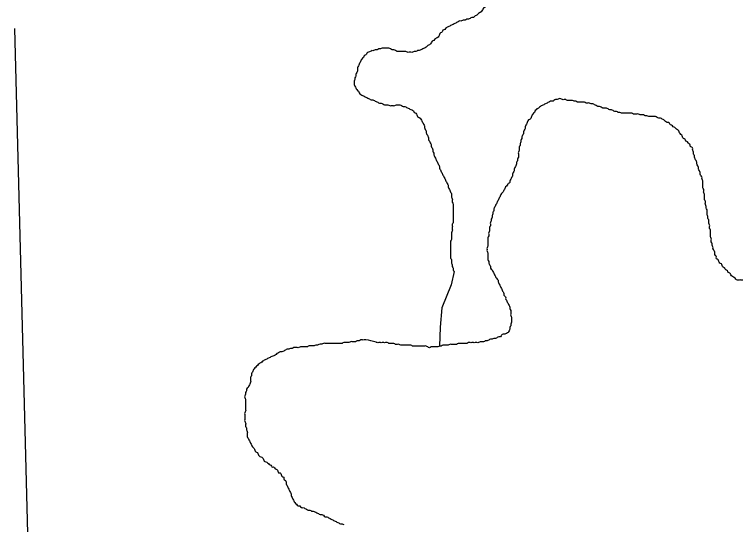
# Model space of a CAD drawing. Extents: x 813775 to 1157140, y 1757555 to 1979907.
# Drawn here: x 1031829 to 1034206, y 1867301 to 1868983 of the extents above; entities that cross this region are included whole.
import ezdxf

# ---------------------------------------------------------------- set-up
doc = ezdxf.new("R2010")
doc.units = 0
doc.layers.add('Level 35', color=7, linetype='Continuous')
doc.layers.add('Level 5', color=7, linetype='Continuous')

msp = doc.modelspace()

# ---------------------------------------------------------------- linework, layer by layer
at = {"layer": 'Level 35'}
msp.add_lwpolyline([(1033277.7, 1868134.9), (1033268.6, 1868090.9), (1033237.9, 1868015.6), (1033232.4, 1867951.4), (1033230.3, 1867889.6)], dxfattribs=at)
for points in [[(1033378.1, 1869126.3), (1033378.1, 1869106.1), (1033378.1, 1869100.5), (1033378.1, 1869094.9), (1033380.9, 1869089.3), (1033380.9, 1869083.7), (1033380.9, 1869078.1), (1033380.9, 1869072.6), (1033383.7, 1869067), (1033383.7, 1869061.4), (1033383.7, 1869055.8), (1033383.7, 1869050.2), (1033383.7, 1869044.7), (1033383.7, 1869039.1), (1033383.7, 1869033.5), (1033383.7, 1869027.9), (1033383.7, 1869022.3), (1033380.9, 1869016.7), (1033380.9, 1869011.2), (1033378.1, 1869005.6), (1033372.5, 1869000), (1033369.7, 1868994.4), (1033364.2, 1868988.8), (1033358.6, 1868986), (1033353, 1868980.5), (1033347.4, 1868977.7), (1033341.8, 1868972.1), (1033336.3, 1868972.1), (1033330.7, 1868969.3), (1033325.1, 1868966.5), (1033319.5, 1868966.5), (1033314, 1868963.7), (1033308.4, 1868963.7), (1033302.8, 1868960.9), (1033297.2, 1868960.9), (1033291.6, 1868958.1), (1033286.1, 1868955.4), (1033280.5, 1868952.6), (1033274.9, 1868949.8), (1033269.3, 1868947), (1033263.7, 1868944.2), (1033258.2, 1868941.4), (1033252.6, 1868938.6), (1033247, 1868933), (1033241.4, 1868930.2), (1033238.6, 1868924.7), (1033233.1, 1868921.9), (1033230.3, 1868916.3), (1033227.5, 1868910.7), (1033221.9, 1868905.1), (1033216.3, 1868902.3), (1033210.7, 1868896.7), (1033205.2, 1868894), (1033202.4, 1868888.4), (1033196.8, 1868882.8), (1033191.2, 1868880), (1033185.6, 1868874.4), (1033180.1, 1868871.6), (1033174.5, 1868868.8), (1033168.9, 1868866), (1033163.3, 1868863.3), (1033157.7, 1868863.3), (1033152.2, 1868860.5), (1033146.6, 1868860.5), (1033141, 1868857.7), (1033135.4, 1868857.7), (1033129.8, 1868857.7), (1033124.3, 1868857.7), (1033118.7, 1868860.5), (1033113.1, 1868860.5), (1033107.5, 1868860.5), (1033102, 1868860.5), (1033096.4, 1868860.5), (1033090.8, 1868860.5), (1033085.2, 1868863.3), (1033079.6, 1868866), (1033074.1, 1868866), (1033068.5, 1868868.8), (1033062.9, 1868871.6), (1033057.3, 1868871.6), (1033051.7, 1868871.6), (1033046.2, 1868871.6), (1033040.6, 1868871.6), (1033035, 1868868.8), (1033029.4, 1868868.8), (1033023.9, 1868866), (1033018.3, 1868866), (1033012.7, 1868863.3), (1033007.1, 1868863.3)], [(1033007.1, 1868863.3), (1033001.5, 1868860.5), (1032996, 1868857.7), (1032990.4, 1868854.9), (1032987.6, 1868849.3), (1032982, 1868846.5), (1032979.2, 1868840.9), (1032973.6, 1868835.3), (1032970.9, 1868829.8), (1032968.1, 1868824.2), (1032965.3, 1868818.6), (1032962.5, 1868813), (1032959.7, 1868807.4), (1032959.7, 1868801.9), (1032959.7, 1868796.3), (1032956.9, 1868790.7), (1032954.1, 1868785.1), (1032954.1, 1868779.5), (1032951.3, 1868774), (1032951.3, 1868768.4), (1032948.5, 1868762.8), (1032948.5, 1868757.2), (1032948.5, 1868751.6), (1032951.3, 1868746), (1032954.1, 1868740.5), (1032956.9, 1868734.9), (1032962.5, 1868729.3), (1032965.3, 1868723.7), (1032970.9, 1868718.1), (1032976.4, 1868715.3), (1032982, 1868712.6), (1032987.6, 1868709.8), (1032993.2, 1868707), (1032998.7, 1868704.2), (1033004.3, 1868701.4), (1033009.9, 1868701.4), (1033015.5, 1868698.6), (1033021.1, 1868695.8), (1033026.6, 1868693), (1033032.2, 1868690.2), (1033037.8, 1868690.2), (1033043.4, 1868687.4), (1033049, 1868684.6), (1033054.5, 1868684.6), (1033060.1, 1868684.6), (1033065.7, 1868681.9), (1033071.3, 1868681.9), (1033076.9, 1868681.9), (1033082.4, 1868681.9), (1033088, 1868684.6), (1033093.6, 1868684.6), (1033099.2, 1868684.6), (1033104.7, 1868681.9), (1033110.3, 1868679.1), (1033115.9, 1868679.1), (1033121.5, 1868676.3), (1033127.1, 1868673.5), (1033132.6, 1868670.7), (1033138.2, 1868667.9), (1033143.8, 1868665.1), (1033146.6, 1868659.5), (1033152.2, 1868656.7), (1033155, 1868651.2), (1033157.7, 1868645.6), (1033163.3, 1868642.8), (1033168.9, 1868637.2), (1033171.7, 1868631.6), (1033174.5, 1868626), (1033177.3, 1868620.5), (1033180.1, 1868614.9), (1033180.1, 1868609.3), (1033182.8, 1868603.7), (1033185.6, 1868598.1), (1033185.6, 1868592.6), (1033188.4, 1868587), (1033191.2, 1868581.4), (1033194, 1868575.8), (1033194, 1868570.2), (1033196.8, 1868564.6), (1033199.6, 1868559.1), (1033202.4, 1868553.5), (1033202.4, 1868547.9), (1033205.2, 1868542.3), (1033208, 1868536.7), (1033208, 1868531.2), (1033210.7, 1868525.6), (1033210.7, 1868520), (1033213.5, 1868514.4), (1033216.3, 1868508.8), (1033219.1, 1868503.2), (1033221.9, 1868497.7)], [(1033919.3, 1868645.9), (1033913.7, 1868648.6), (1033908.1, 1868648.6), (1033902.5, 1868651.4), (1033896.9, 1868651.4), (1033891.4, 1868651.4), (1033885.8, 1868654.2), (1033880.2, 1868654.2), (1033874.6, 1868654.2), (1033869, 1868654.2), (1033863.5, 1868657), (1033857.9, 1868657), (1033852.3, 1868657), (1033846.7, 1868657), (1033841.2, 1868657), (1033835.6, 1868657), (1033830, 1868657), (1033824.4, 1868659.8), (1033818.8, 1868659.8), (1033813.3, 1868662.6), (1033807.7, 1868662.6), (1033802.1, 1868665.4), (1033796.5, 1868668.2), (1033790.9, 1868668.2), (1033785.4, 1868671), (1033779.8, 1868673.8), (1033774.2, 1868673.8), (1033768.6, 1868673.8), (1033763, 1868676.6), (1033757.5, 1868679.3), (1033751.9, 1868679.3), (1033746.3, 1868682.1), (1033740.7, 1868684.9), (1033735.2, 1868687.7), (1033729.6, 1868687.7), (1033724, 1868690.5), (1033718.4, 1868690.5), (1033712.8, 1868690.5), (1033707.3, 1868693.3), (1033701.7, 1868693.3), (1033696.1, 1868693.3), (1033690.5, 1868693.3), (1033684.9, 1868693.3), (1033679.4, 1868696.1), (1033673.8, 1868696.1), (1033668.2, 1868698.9), (1033662.6, 1868698.9), (1033657, 1868698.9), (1033651.5, 1868698.9), (1033645.9, 1868701.7), (1033640.3, 1868701.7), (1033634.7, 1868701.7), (1033629.2, 1868704.5), (1033623.6, 1868704.5), (1033618, 1868701.7), (1033612.4, 1868701.7), (1033606.8, 1868698.9), (1033601.3, 1868696.1), (1033595.7, 1868696.1), (1033590.1, 1868693.3), (1033584.5, 1868690.5), (1033578.9, 1868687.7), (1033573.4, 1868684.9), (1033567.8, 1868682.1), (1033562.2, 1868679.3), (1033556.6, 1868673.8), (1033551.1, 1868671), (1033545.5, 1868665.4), (1033542.7, 1868659.8), (1033537.1, 1868654.2), (1033534.3, 1868648.6), (1033531.5, 1868643.1), (1033528.7, 1868637.5), (1033523.2, 1868634.7), (1033520.4, 1868629.1), (1033517.6, 1868623.5), (1033514.8, 1868617.9), (1033512, 1868612.4), (1033512, 1868606.8), (1033509.2, 1868601.2), (1033506.4, 1868595.6), (1033506.4, 1868590), (1033503.6, 1868584.5), (1033500.8, 1868578.9), (1033500.8, 1868573.3), (1033498.1, 1868567.7), (1033498.1, 1868562.1), (1033495.3, 1868556.6), (1033495.3, 1868551), (1033492.5, 1868545.4), (1033492.5, 1868539.8)], [(1034131.2, 1868210.5), (1034131.2, 1868216.1), (1034128.5, 1868221.7), (1034128.5, 1868227.2), (1034125.7, 1868232.8), (1034125.7, 1868238.4), (1034125.7, 1868244), (1034122.9, 1868249.6), (1034122.9, 1868255.1), (1034122.9, 1868260.7), (1034122.9, 1868266.3), (1034122.9, 1868271.9), (1034120.1, 1868277.5), (1034120.1, 1868283.1), (1034120.1, 1868288.6), (1034117.3, 1868294.2), (1034117.3, 1868299.8), (1034117.3, 1868305.4), (1034114.5, 1868311), (1034114.5, 1868316.5), (1034111.7, 1868322.1), (1034111.7, 1868327.7), (1034111.7, 1868333.3), (1034111.7, 1868338.9), (1034108.9, 1868344.5), (1034108.9, 1868350), (1034106.1, 1868355.6), (1034106.1, 1868361.2), (1034106.1, 1868366.8), (1034103.4, 1868372.4), (1034103.4, 1868377.9), (1034103.4, 1868383.5), (1034103.4, 1868389.1), (1034100.6, 1868394.7), (1034100.6, 1868400.3), (1034100.6, 1868405.9), (1034097.8, 1868411.4), (1034097.8, 1868417), (1034097.8, 1868422.6), (1034097.8, 1868428.2), (1034097.8, 1868433.8), (1034095, 1868439.3), (1034095, 1868444.9), (1034092.2, 1868450.5), (1034089.4, 1868456.1), (1034089.4, 1868461.7), (1034086.6, 1868467.2), (1034083.8, 1868472.8), (1034083.8, 1868478.4), (1034081, 1868484), (1034078.3, 1868489.6), (1034078.3, 1868495.2), (1034075.5, 1868500.7), (1034072.7, 1868506.3), (1034069.9, 1868511.9), (1034069.9, 1868517.5), (1034067.1, 1868523.1), (1034067.1, 1868528.6), (1034064.3, 1868534.2), (1034064.3, 1868539.8), (1034061.5, 1868545.4), (1034055.9, 1868548.2), (1034055.9, 1868553.8), (1034050.4, 1868556.6), (1034047.6, 1868562.1), (1034042, 1868564.9), (1034039.2, 1868570.5), (1034033.6, 1868573.3), (1034030.8, 1868578.9), (1034028, 1868584.5), (1034022.5, 1868590), (1034019.7, 1868595.6), (1034016.9, 1868601.2), (1034011.3, 1868604), (1034005.7, 1868609.6), (1034000.1, 1868612.4), (1033994.6, 1868617.9), (1033989, 1868620.7), (1033986.2, 1868626.3), (1033980.6, 1868626.3), (1033975, 1868629.1), (1033969.5, 1868634.7), (1033963.9, 1868637.5), (1033958.3, 1868640.3), (1033952.7, 1868640.3), (1033947.1, 1868643.1), (1033941.6, 1868645.9), (1033936, 1868645.9), (1033930.4, 1868645.9), (1033924.8, 1868645.9), (1033919.3, 1868645.9)], [(1033492.5, 1868539.8), (1033492.5, 1868534.2), (1033489.7, 1868528.6), (1033489.7, 1868523.1), (1033489.7, 1868517.5), (1033489.7, 1868511.9), (1033486.9, 1868506.3), (1033486.9, 1868500.7), (1033484.1, 1868495.2), (1033484.1, 1868489.6), (1033481.3, 1868484), (1033478.5, 1868478.4), (1033475.7, 1868472.8), (1033475.7, 1868467.2), (1033472.9, 1868461.7), (1033470.2, 1868456.1), (1033470.2, 1868450.5), (1033467.4, 1868444.9), (1033464.6, 1868439.3), (1033461.8, 1868433.8), (1033461.8, 1868428.2), (1033456.2, 1868425.4), (1033453.4, 1868419.8), (1033447.8, 1868414.2), (1033445.1, 1868408.6), (1033442.3, 1868403.1), (1033439.5, 1868397.5), (1033433.9, 1868391.9), (1033431.1, 1868386.3), (1033428.3, 1868380.7), (1033425.5, 1868375.2), (1033422.7, 1868369.6), (1033419.9, 1868364), (1033417.2, 1868358.4), (1033414.4, 1868352.8), (1033411.6, 1868347.2), (1033408.8, 1868341.7), (1033408.8, 1868336.1), (1033406, 1868330.5), (1033406, 1868324.9), (1033403.2, 1868319.3), (1033403.2, 1868313.8), (1033400.4, 1868308.2), (1033400.4, 1868302.6), (1033397.6, 1868297), (1033397.6, 1868291.4), (1033397.6, 1868285.8), (1033394.8, 1868280.3), (1033394.8, 1868274.7), (1033394.8, 1868269.1), (1033392.1, 1868263.5), (1033392.1, 1868257.9), (1033392.1, 1868252.4), (1033389.3, 1868246.8), (1033389.3, 1868241.2), (1033389.3, 1868235.6), (1033389.3, 1868230), (1033389.3, 1868224.5), (1033389.3, 1868218.9), (1033386.5, 1868213.3), (1033386.5, 1868207.7), (1033386.5, 1868202.1), (1033389.3, 1868196.5), (1033389.3, 1868191), (1033389.3, 1868185.4), (1033389.3, 1868179.8), (1033389.3, 1868174.2), (1033392.1, 1868168.6), (1033392.1, 1868163.1), (1033394.8, 1868157.5), (1033397.6, 1868151.9), (1033397.6, 1868146.3), (1033403.2, 1868140.7), (1033406, 1868135.1), (1033408.8, 1868129.6), (1033411.6, 1868124), (1033414.4, 1868118.4), (1033417.2, 1868112.8), (1033422.7, 1868107.2), (1033422.7, 1868101.7), (1033425.5, 1868096.1), (1033428.3, 1868090.5), (1033431.1, 1868084.9), (1033433.9, 1868079.3), (1033436.7, 1868073.7), (1033439.5, 1868068.2), (1033442.3, 1868062.6), (1033442.3, 1868057), (1033447.8, 1868051.4), (1033447.8, 1868045.8), (1033450.6, 1868040.3)], [(1033221.9, 1868497.7), (1033224.7, 1868492.1), (1033227.5, 1868486.5), (1033230.3, 1868480.9), (1033230.3, 1868475.3), (1033233.1, 1868469.8), (1033235.8, 1868464.2), (1033238.6, 1868458.6), (1033241.4, 1868453), (1033244.2, 1868447.4), (1033247, 1868441.8), (1033249.8, 1868436.3), (1033252.6, 1868430.7), (1033255.4, 1868425.1), (1033258.2, 1868419.5), (1033258.2, 1868413.9), (1033261, 1868408.4), (1033263.7, 1868402.8), (1033266.5, 1868397.2), (1033269.3, 1868391.6), (1033269.3, 1868386), (1033269.3, 1868380.5), (1033272.1, 1868374.9), (1033272.1, 1868369.3), (1033272.1, 1868363.7), (1033274.9, 1868358.1), (1033274.9, 1868352.5), (1033274.9, 1868347), (1033274.9, 1868341.4), (1033274.9, 1868335.8), (1033274.9, 1868330.2), (1033274.9, 1868324.6), (1033274.9, 1868319.1), (1033274.9, 1868313.5), (1033274.9, 1868307.9), (1033274.9, 1868302.3), (1033274.9, 1868296.7), (1033272.1, 1868291.1), (1033272.1, 1868285.6), (1033272.1, 1868280), (1033272.1, 1868274.4), (1033272.1, 1868268.8), (1033269.3, 1868263.2), (1033269.3, 1868257.7), (1033269.3, 1868252.1), (1033269.3, 1868246.5), (1033269.3, 1868240.9), (1033266.5, 1868235.3), (1033266.5, 1868229.8), (1033266.5, 1868224.2), (1033266.5, 1868218.6), (1033266.5, 1868213), (1033266.5, 1868207.4), (1033266.5, 1868201.8), (1033266.5, 1868196.3), (1033266.5, 1868190.7), (1033266.5, 1868185.1), (1033266.5, 1868179.5), (1033269.3, 1868173.9), (1033269.3, 1868168.4), (1033269.3, 1868162.8), (1033272.1, 1868157.2), (1033272.1, 1868151.6), (1033274.9, 1868146), (1033274.9, 1868140.4), (1033277.7, 1868134.9), (1033278.4, 1868133.5)], [(1034588.7, 1868168.6), (1034585.9, 1868163.1), (1034580.3, 1868160.3), (1034574.8, 1868154.7), (1034569.2, 1868151.9), (1034563.6, 1868149.1), (1034558, 1868146.3), (1034552.5, 1868143.5), (1034546.9, 1868140.7), (1034541.3, 1868137.9), (1034535.7, 1868135.1), (1034530.1, 1868132.4), (1034524.6, 1868126.8), (1034519, 1868126.8), (1034513.4, 1868124), (1034507.8, 1868121.2), (1034502.2, 1868121.2), (1034496.7, 1868118.4), (1034491.1, 1868115.6), (1034485.5, 1868115.6), (1034479.9, 1868112.8), (1034474.3, 1868110), (1034468.8, 1868107.2), (1034463.2, 1868107.2), (1034457.6, 1868104.4), (1034452, 1868104.4), (1034446.5, 1868101.7), (1034440.9, 1868101.7), (1034435.3, 1868098.9), (1034429.7, 1868098.9), (1034424.1, 1868096.1), (1034418.6, 1868096.1), (1034413, 1868096.1), (1034407.4, 1868096.1), (1034401.8, 1868096.1), (1034396.2, 1868093.3), (1034390.7, 1868093.3), (1034385.1, 1868090.5), (1034379.5, 1868090.5), (1034373.9, 1868087.7), (1034368.3, 1868087.7), (1034362.8, 1868087.7), (1034357.2, 1868087.7), (1034351.6, 1868087.7), (1034346, 1868090.5), (1034340.5, 1868090.5), (1034334.9, 1868090.5), (1034329.3, 1868090.5), (1034323.7, 1868093.3), (1034318.1, 1868093.3), (1034312.6, 1868093.3), (1034307, 1868093.3), (1034301.4, 1868096.1), (1034295.8, 1868096.1), (1034290.2, 1868096.1), (1034284.7, 1868098.9), (1034279.1, 1868098.9), (1034273.5, 1868101.7), (1034267.9, 1868101.7), (1034262.4, 1868104.4), (1034256.8, 1868104.4), (1034251.2, 1868107.2), (1034245.6, 1868107.2), (1034240, 1868107.2), (1034234.5, 1868107.2), (1034228.9, 1868107.2), (1034223.3, 1868107.2), (1034217.7, 1868107.2), (1034212.1, 1868107.2), (1034206.6, 1868110), (1034201, 1868115.6), (1034195.4, 1868118.4), (1034189.8, 1868124), (1034187, 1868129.6), (1034181.5, 1868132.4), (1034178.7, 1868137.9), (1034173.1, 1868140.7), (1034170.3, 1868146.3), (1034164.7, 1868149.1), (1034161.9, 1868154.7), (1034159.1, 1868160.3), (1034153.6, 1868163.1), (1034150.8, 1868168.6), (1034148, 1868174.2), (1034142.4, 1868177), (1034142.4, 1868182.6), (1034139.6, 1868188.2), (1034136.8, 1868193.8), (1034136.8, 1868199.3), (1034134, 1868204.9), (1034131.2, 1868210.5)], [(1033450.6, 1868040.3), (1033453.4, 1868034.7), (1033456.2, 1868029.1), (1033459, 1868023.5), (1033461.8, 1868017.9), (1033461.8, 1868012.4), (1033464.6, 1868006.8), (1033464.6, 1868001.2), (1033464.6, 1867995.6), (1033464.6, 1867990), (1033467.4, 1867984.4), (1033467.4, 1867978.9), (1033467.4, 1867973.3), (1033467.4, 1867967.7), (1033464.6, 1867962.1), (1033464.6, 1867956.5), (1033461.8, 1867951), (1033461.8, 1867945.4), (1033459, 1867939.8), (1033456.2, 1867934.2), (1033450.6, 1867931.4), (1033445.1, 1867928.6), (1033439.5, 1867928.6), (1033433.9, 1867925.8), (1033431.1, 1867920.3), (1033425.5, 1867920.3), (1033419.9, 1867917.5), (1033414.4, 1867914.7), (1033408.8, 1867914.7), (1033403.2, 1867911.9), (1033397.6, 1867911.9), (1033392.1, 1867909.1), (1033386.5, 1867906.3), (1033380.9, 1867906.3), (1033375.3, 1867903.5), (1033369.7, 1867903.5), (1033364.2, 1867903.5), (1033358.6, 1867900.7), (1033353, 1867900.7), (1033347.4, 1867900.7), (1033341.8, 1867900.7), (1033336.3, 1867900.7), (1033330.7, 1867900.7), (1033325.1, 1867900.7), (1033319.5, 1867897.9), (1033314, 1867897.9), (1033308.4, 1867897.9), (1033302.8, 1867897.9), (1033297.2, 1867897.9), (1033291.6, 1867897.9), (1033286.1, 1867895.1), (1033280.5, 1867895.1), (1033274.9, 1867895.1), (1033269.3, 1867895.1), (1033263.7, 1867895.1), (1033258.2, 1867892.3), (1033252.6, 1867892.3), (1033247, 1867892.3), (1033241.4, 1867892.3), (1033235.8, 1867889.6), (1033230.3, 1867889.6), (1033224.7, 1867886.8), (1033219.1, 1867886.8), (1033213.5, 1867886.8), (1033208, 1867886.8), (1033202.4, 1867886.8), (1033196.8, 1867884), (1033191.2, 1867886.8), (1033185.6, 1867889.6), (1033180.1, 1867889.6), (1033174.5, 1867889.6), (1033168.9, 1867889.6), (1033163.3, 1867889.6), (1033157.7, 1867889.6), (1033152.2, 1867889.6), (1033146.6, 1867889.6), (1033141, 1867889.6), (1033135.4, 1867892.3), (1033129.8, 1867892.3), (1033124.3, 1867892.3), (1033118.7, 1867892.3), (1033113.1, 1867892.3), (1033107.5, 1867892.3), (1033102, 1867892.3), (1033096.4, 1867895.1), (1033090.8, 1867895.1), (1033085.2, 1867895.1), (1033079.6, 1867897.9), (1033074.1, 1867897.9), (1033068.5, 1867897.9), (1033062.9, 1867897.9)], [(1033021, 1867902), (1032986.9, 1867909.5), (1032981.3, 1867909.5), (1032975.7, 1867909.5), (1032970.2, 1867909.5), (1032964.6, 1867906.7), (1032959, 1867906.7), (1032953.4, 1867903.9), (1032947.8, 1867903.9), (1032942.3, 1867903.9), (1032936.7, 1867903.9), (1032931.1, 1867901.1), (1032925.5, 1867901.1), (1032919.9, 1867901.1), (1032914.4, 1867901.1), (1032908.8, 1867898.3), (1032903.2, 1867898.3), (1032897.6, 1867898.3), (1032892, 1867898.3), (1032886.5, 1867898.3), (1032880.9, 1867898.3), (1032875.3, 1867898.3), (1032869.7, 1867898.3), (1032864.2, 1867898.3), (1032858.6, 1867898.3), (1032853, 1867898.3), (1032847.4, 1867898.3), (1032841.8, 1867895.6), (1032836.3, 1867895.6), (1032827.9, 1867892.8), (1032822.3, 1867892.8), (1032816.7, 1867890), (1032811.2, 1867890), (1032805.6, 1867890), (1032800, 1867890), (1032794.4, 1867887.2), (1032788.8, 1867887.2), (1032783.3, 1867887.2), (1032777.7, 1867887.2), (1032772.1, 1867887.2), (1032766.5, 1867884.4), (1032760.9, 1867884.4), (1032755.4, 1867884.4), (1032749.8, 1867884.4), (1032744.2, 1867881.6), (1032738.6, 1867881.6), (1032733.1, 1867878.8), (1032727.5, 1867878.8), (1032721.9, 1867876), (1032716.3, 1867873.2), (1032710.7, 1867870.4), (1032705.2, 1867870.4), (1032699.6, 1867867.7), (1032694, 1867864.9), (1032688.4, 1867859.3), (1032680.1, 1867856.5), (1032674.5, 1867853.7), (1032668.9, 1867850.9), (1032663.3, 1867848.1), (1032657.7, 1867845.3), (1032652.2, 1867842.5), (1032646.6, 1867839.7), (1032641, 1867834.2), (1032635.4, 1867831.4), (1032629.8, 1867825.8), (1032624.3, 1867820.2), (1032618.7, 1867814.6), (1032615.9, 1867809), (1032613.1, 1867803.5), (1032610.3, 1867797.9), (1032610.3, 1867792.3), (1032607.5, 1867786.7), (1032607.5, 1867781.1), (1032607.5, 1867775.6), (1032607.5, 1867770), (1032604.7, 1867764.4), (1032601.9, 1867758.8), (1032599.2, 1867753.2), (1032593.6, 1867747.6), (1032593.6, 1867742.1), (1032590.8, 1867736.5), (1032590.8, 1867730.9), (1032588, 1867725.3), (1032588, 1867719.7), (1032590.8, 1867714.2), (1032590.8, 1867708.6), (1032590.8, 1867703), (1032590.8, 1867697.4), (1032590.8, 1867691.8), (1032590.8, 1867686.3), (1032590.8, 1867680.7)], [(1033062.9, 1867897.9), (1033057.3, 1867900.7), (1033051.7, 1867900.7), (1033046.2, 1867900.7), (1033040.6, 1867900.7), (1033035, 1867900.7), (1033029.4, 1867900.7), (1033023.9, 1867900.7), (1033021, 1867902)], [(1032590.8, 1867680.7), (1032590.8, 1867675.1), (1032588, 1867669.5), (1032588, 1867663.9), (1032588, 1867658.3), (1032588, 1867652.8), (1032588, 1867647.2), (1032588, 1867641.6), (1032590.8, 1867636), (1032590.8, 1867630.4), (1032590.8, 1867624.9), (1032593.6, 1867619.3), (1032593.6, 1867613.7), (1032596.4, 1867608.1), (1032596.4, 1867602.5), (1032596.4, 1867596.9), (1032596.4, 1867591.4), (1032599.2, 1867585.8), (1032601.9, 1867580.2), (1032604.7, 1867574.6), (1032607.5, 1867569), (1032610.3, 1867563.5), (1032613.1, 1867557.9), (1032618.7, 1867552.3), (1032621.5, 1867546.7), (1032624.3, 1867541.1), (1032629.8, 1867538.3), (1032632.6, 1867532.8), (1032635.4, 1867527.2), (1032641, 1867524.4), (1032646.6, 1867521.6), (1032649.4, 1867516), (1032652.2, 1867510.4), (1032657.7, 1867507.6), (1032663.3, 1867504.8), (1032668.9, 1867499.3), (1032674.5, 1867496.5), (1032677.3, 1867490.9), (1032682.8, 1867490.9), (1032688.4, 1867485.3), (1032694, 1867482.5), (1032696.8, 1867476.9), (1032699.6, 1867471.4), (1032705.2, 1867471.4), (1032707.9, 1867465.8), (1032710.7, 1867460.2), (1032716.3, 1867457.4), (1032716.3, 1867451.8), (1032721.9, 1867446.2), (1032724.7, 1867440.7), (1032724.7, 1867435.1), (1032727.5, 1867429.5), (1032730.3, 1867423.9), (1032733.1, 1867418.3), (1032735.8, 1867412.8), (1032738.6, 1867407.2), (1032741.4, 1867401.6), (1032741.4, 1867396), (1032744.2, 1867390.4), (1032747, 1867384.8), (1032749.8, 1867379.3), (1032752.6, 1867373.7), (1032758.2, 1867368.1), (1032763.7, 1867362.5), (1032769.3, 1867362.5), (1032774.9, 1867356.9), (1032780.5, 1867356.9), (1032786.1, 1867354.1), (1032791.6, 1867351.4), (1032797.2, 1867348.6), (1032802.8, 1867348.6), (1032808.4, 1867345.8), (1032813.9, 1867345.8), (1032819.5, 1867343), (1032825.1, 1867340.2), (1032830.7, 1867337.4), (1032836.3, 1867334.6), (1032841.8, 1867334.6), (1032847.4, 1867331.8), (1032853, 1867326.2), (1032858.6, 1867326.2), (1032864.2, 1867323.4), (1032869.7, 1867320.7), (1032875.3, 1867317.9), (1032880.9, 1867315.1), (1032886.5, 1867312.3), (1032892, 1867309.5), (1032897.6, 1867306.7), (1032903.2, 1867303.9), (1032908.8, 1867303.9), (1032914.4, 1867301.1)]]:
    msp.add_spline(points, degree=3, dxfattribs=at)
at = {"layer": 'Level 5'}
msp.add_lwpolyline([(1031829, 1868935.8), (1032023.6, 1861380.8)], dxfattribs=at)

doc.saveas('drawing.dxf')
